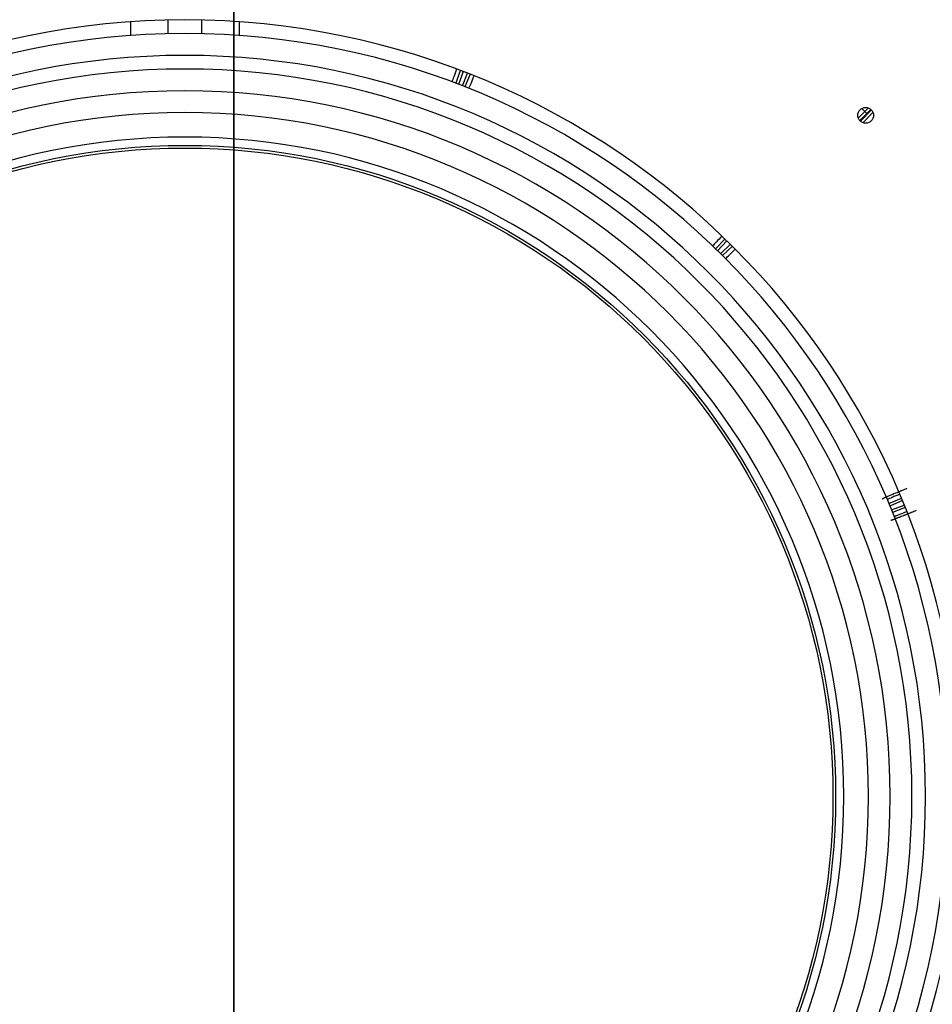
# Model space of a CAD drawing. Header units: millimetres. Extents: x -382 to 385, y -44 to 2191.
# Tile 323 of 339: x -39 to 128, y 1899 to 2080. Entities that reach past the tile are written whole.
import ezdxf

# ---------------------------------------------------------------- set-up
doc = ezdxf.new("R2010")
doc.units = ezdxf.units.MM
for name, color, linetype, true_color in [('FRONT$5', 7, 'CONTINUOUS', 0xffffff), ('ORTHO$8', 7, 'CONTINUOUS', 0xffffff), ('ORTHO$9', 7, 'CONTINUOUS', 0xffffff)]:
    doc.layers.add(name, color=color, linetype=linetype, true_color=true_color)

msp = doc.modelspace()

# ---------------------------------------------------------------- linework, layer by layer
at = {"layer": 'FRONT$5', "color": 7, "linetype": 'Continuous'}
for p, q in [((0, 1703.8, 1330.52), (0, 2149.2, 1330.52)), ((0, 2148.5, 1330.02), (0, 1704.5, 1330.02)), ((0, 1704.5, 228.02), (0, 2148.5, 228.02)), ((0, 2148, 226.5), (0, 1704, 226.5)), ((0, 1704, 15.5), (0, 2148, 15.5)), ((0, 2147.5, 1369.52), (0, 1705.5, 1369.52)), ((0, 2079, 4), (0, 2079, 4)), ((0, 1691), (0, 2079)), ((0, 2079, 4), (0, 2079, 3)), ((0, 2079), (0, 2079, 4)), ((0, 2078.2, 1330.52), (0, 2078.2, 1330.02)), ((0, 2077.4, 1466.97), (0, 2077.4, 1449.97)), ((0, 1937.4, 1445.97), (0, 2073.4, 1445.97)), ((0, 1937.4, 1470.97), (0, 2073.4, 1470.97)), ((0, 2070.2, 1330.02), (0, 2070.2, 1330.52)), ((0, 2066.9, 1480.97), (0, 2066.9, 1474.97)), ((0, 2066.9, 1441.97), (0, 2066.9, 1376.97)), ((0, 1937.4, 1480.97), (0, 2066.9, 1480.97)), ((0, 1937.4, 1376.97), (0, 2066.9, 1376.97)), ((0, 2062.4, 1376.97), (0, 2062.4, 1369.52)), ((0, 2062.4, 1330.52), (0, 2062.4, 1330.02)), ((0, 1807.9, 1480.97), (0, 1937.4, 1480.97)), ((0, 1801.4, 1445.97), (0, 1937.4, 1445.97)), ((0, 1801.4, 1470.97), (0, 1937.4, 1470.97)), ((0, 1807.9, 1376.97), (0, 1937.4, 1376.97))]:
    msp.add_line(p, q, dxfattribs=at)
at = {"layer": 'FRONT$5', "color": 252, "linetype": 'Continuous'}
for p, q in [((0, 1705.5, 1327.52), (0, 2147.5, 1327.52)), ((0, 2147.5, 230.52), (0, 1705.5, 230.52)), ((0, 2147.5, 1333.02), (0, 1705.5, 1333.02)), ((0, 1705.5, 1348.52), (0, 2147.5, 1348.52)), ((0, 2146.5, 18), (0, 1705.5, 18)), ((0, 1705.5, 224), (0, 2146.5, 224)), ((0, 2079, 4), (0, 1691, 4)), ((0, 1937.4, 1449.97), (0, 2077.4, 1449.97)), ((0, 1937.4, 1466.97), (0, 2077.4, 1466.97)), ((0, 1937.4, 1441.97), (0, 2066.9, 1441.97)), ((0, 1937.4, 1474.97), (0, 2066.9, 1474.97)), ((0, 1797.4, 1449.97), (0, 1937.4, 1449.97)), ((0, 1807.9, 1441.97), (0, 1937.4, 1441.97)), ((0, 1807.9, 1474.97), (0, 1937.4, 1474.97)), ((0, 1797.4, 1466.97), (0, 1937.4, 1466.97))]:
    msp.add_line(p, q, dxfattribs=at)
at = {"layer": 'FRONT$5', "color": 7, "linetype": 'Continuous', "extrusion": (-1, 0, 0)}
for centre, radius, start, end in [((-2080, 3), 1, 270, 0), ((-2073.4, 1466.97), 4, 90, 180), ((-2073.4, 1449.97), 4, 180, 270)]:
    msp.add_arc(centre, radius, start, end, dxfattribs=at)
at = {"layer": 'FRONT$5', "color": 7, "linetype": 'Continuous', "extrusion": (1, 0, 0)}
for centre, start, end in [((2070.9, 1441.97), 90, 180), ((2070.9, 1474.97), 180, 270)]:
    msp.add_arc(centre, 4, start, end, dxfattribs=at)
at = {"layer": 'ORTHO$8', "color": 7, "linetype": 'Continuous'}
for p, q in [((-19, 2079.55), (-19, 2077.04)), ((-12.12, 2079.87), (-12.12, 2077.37)), ((-5.88, 2077.37), (-5.88, 2079.87)), ((1, 2077.04), (1, 2079.55)), ((40.76, 2068.26), (41.62, 2070.61)), ((41.96, 2067.8), (42.91, 2070.11)), ((88.46, 2037.91), (90.18, 2039.72)), ((90.54, 2039.37), (88.82, 2037.55)), ((89.38, 2037), (91.17, 2038.76)), ((120.26, 1991.17), (122.56, 1992.16)), ((120.75, 1989.97), (123.08, 1990.88))]:
    msp.add_line(p, q, dxfattribs=at)
at = {"layer": 'ORTHO$8', "color": 252, "linetype": 'Continuous'}
for p, q in [((42.09, 2070.43), (41.23, 2068.08)), ((43.38, 2069.93), (42.43, 2067.61)), ((115.29, 2063.66), (115.87, 2063.09)), ((115.87, 2063.09), (116.52, 2063.75)), ((115.04, 2061.31), (117.07, 2063.38)), ((117.35, 2062.94), (115.48, 2061.05)), ((116.23, 2062.74), (115.87, 2063.09)), ((116.96, 2063.49), (116.23, 2062.74)), ((91.53, 2038.4), (89.74, 2036.65)), ((122.75, 1991.69), (120.46, 1990.7)), ((123.27, 1990.41), (120.94, 1989.51))]:
    msp.add_line(p, q, dxfattribs=at)
at = {"layer": 'ORTHO$8', "color": 7, "linetype": 'Continuous', "extrusion": (0, 0, -1)}
for radius in [142.5, 140, 129.5, 125.5, 121]:
    msp.add_circle((9, 1937.4), radius, dxfattribs=at)
at = {"layer": 'ORTHO$8', "color": 252, "linetype": 'Continuous', "extrusion": (0, 0, -1)}
for radius in [136, 133.5]:
    msp.add_circle((9, 1937.4), radius, dxfattribs=at)
at = {"layer": 'ORTHO$8', "color": 7, "linetype": 'Continuous'}
for centre, radius in [((116, 2062.4), 1.45), ((-9, 1937.4), 119)]:
    msp.add_circle(centre, radius, dxfattribs=at)
at = {"layer": 'ORTHO$8', "color": 252, "linetype": 'Continuous'}
msp.add_circle((-9, 1937.4), 119.49, dxfattribs=at)
for centre, major_axis, ratio, start_param, end_param in [((41.56, 2072.37), (-1.63, -4.19), 0.017452, 5.08286, 5.874466), ((44.62, 2071.2), (1.63, 4.19), 0.017452, 3.542199, 4.338483), ((116.16, 2062.81), (3.85, 3.92), 0.017455, 4.369145, 4.712389), ((90.82, 2041.37), (-3.15, -3.21), 0.017452, 5.082873, 5.874444), ((93.17, 2039.08), (3.15, 3.21), 0.017452, 3.542199, 4.338461), ((123.8, 1993.41), (-4.17, -1.7), 0.017452, 5.082873, 5.874444), ((125.05, 1990.38), (4.17, 1.7), 0.017452, 3.542199, 4.338461)]:
    msp.add_ellipse(centre, major_axis=major_axis, ratio=ratio, start_param=start_param, end_param=end_param, dxfattribs=at)
at = {"layer": 'ORTHO$8', "color": 7, "linetype": 'Continuous'}
msp.add_ellipse((115.8, 2063.16), major_axis=(3.5, 3.57), ratio=0.019201, start_param=4.358825, end_param=4.712389, dxfattribs=at)
for points, knots in [([(119.03, 1992.01), (119.04, 1992.02), (119.09, 1992.04), (119.16, 1992.07), (119.21, 1992.1), (119.21, 1992.1), (119.22, 1992.1), (119.23, 1992.11), (119.24, 1992.11), (119.28, 1992.13), (119.31, 1992.15), (119.39, 1992.18), (119.51, 1992.24), (119.65, 1992.3), (119.76, 1992.35), (119.82, 1992.37), (119.89, 1992.4), (119.92, 1992.42), (119.94, 1992.43), (119.96, 1992.43), (120.05, 1992.47), (120.23, 1992.55), (120.53, 1992.68), (120.75, 1992.77), (120.91, 1992.84), (120.98, 1992.87), (121.06, 1992.9), (121.09, 1992.91), (121.1, 1992.92), (121.15, 1992.94), (121.29, 1993), (121.57, 1993.12), (121.95, 1993.28), (122.21, 1993.39), (122.38, 1993.46), (122.43, 1993.48), (122.48, 1993.5), (122.52, 1993.51), (122.53, 1993.52), (122.62, 1993.55), (122.69, 1993.58), (122.9, 1993.67), (123.17, 1993.78), (123.45, 1993.9), (123.59, 1993.96)], [0, 0, 0, 0, 0.0625, 0.125, 0.125, 0.132812, 0.132812, 0.140625, 0.140625, 0.15625, 0.1875, 0.1875, 0.25, 0.3125, 0.3125, 0.34375, 0.359375, 0.367187, 0.367187, 0.375, 0.375, 0.4375, 0.5, 0.5625, 0.5625, 0.59375, 0.601562, 0.601562, 0.609375, 0.609375, 0.625, 0.6875, 0.75, 0.8125, 0.8125, 0.828125, 0.835937, 0.835937, 0.84375, 0.84375, 0.875, 0.875, 0.9375, 1, 1, 1, 1]), ([(125.27, 1989.85), (125.13, 1989.79), (124.85, 1989.68), (124.57, 1989.56), (124.41, 1989.5), (124.4, 1989.5), (124.36, 1989.48), (124.35, 1989.47), (124.29, 1989.45), (124.19, 1989.41), (124.09, 1989.37), (123.89, 1989.29), (123.62, 1989.18), (123.37, 1989.08), (123.18, 1989.01), (123.08, 1988.97), (122.98, 1988.93), (122.93, 1988.91), (122.9, 1988.9), (122.89, 1988.89), (122.75, 1988.84), (122.63, 1988.79), (122.41, 1988.7), (122.19, 1988.62), (121.99, 1988.54), (121.84, 1988.48), (121.78, 1988.46), (121.73, 1988.44), (121.7, 1988.43), (121.69, 1988.42), (121.66, 1988.41), (121.55, 1988.37), (121.36, 1988.3), (121.15, 1988.22), (121.03, 1988.17), (120.96, 1988.15), (120.94, 1988.14), (120.92, 1988.14), (120.91, 1988.13), (120.9, 1988.13), (120.87, 1988.12), (120.85, 1988.11), (120.79, 1988.09), (120.71, 1988.06), (120.67, 1988.05), (120.65, 1988.04)], [0, 0, 0, 0, 0.0625, 0.125, 0.125, 0.132813, 0.132813, 0.140625, 0.140625, 0.15625, 0.1875, 0.1875, 0.25, 0.3125, 0.3125, 0.34375, 0.359375, 0.367188, 0.367188, 0.375, 0.375, 0.4375, 0.4375, 0.5, 0.5625, 0.5625, 0.59375, 0.601562, 0.601562, 0.609375, 0.609375, 0.625, 0.6875, 0.75, 0.8125, 0.8125, 0.828125, 0.835938, 0.835938, 0.84375, 0.84375, 0.875, 0.875, 0.9375, 1, 1, 1, 1])]:
    msp.add_open_spline(points, degree=3, knots=knots, dxfattribs=at)
at = {"layer": 'ORTHO$9', "color": 7, "linetype": 'Continuous'}
for p, q in [((0, 1703.8, 1330.52), (0, 2149.2, 1330.52)), ((0, 2148.5, 228.02), (0, 1704.5, 228.02)), ((0, 1704, 226.5), (0, 2148, 226.5)), ((0, 2148, 15.5), (0, 1704, 15.5)), ((0, 1705.5, 1369.52), (0, 2147.5, 1369.52)), ((0, 2108.5, 1087.22), (0, 1908.5, 1087.22)), ((0, 1924.5, 1330.02), (0, 2092.5, 1330.02)), ((0, 2079), (0, 1691)), ((0, 2079, 4), (0, 2079)), ((0, 2079, 4), (0, 2079, 4)), ((0, 2079, 4), (0, 2079, 3)), ((0, 2078.2, 1330.02), (0, 2078.2, 1330.52)), ((0, 2077.4, 1449.97), (0, 2077.4, 1466.97)), ((0, 1801.4, 1445.97), (0, 2073.4, 1445.97)), ((0, 1801.4, 1470.97), (0, 2073.4, 1470.97)), ((0, 2070.2, 1330.52), (0, 2070.2, 1330.02)), ((0, 2066.9, 1474.97), (0, 2066.9, 1480.97)), ((0, 2066.9, 1376.97), (0, 2066.9, 1441.97)), ((0, 1807.9, 1480.97), (0, 2066.9, 1480.97)), ((0, 1807.9, 1376.97), (0, 2066.9, 1376.97)), ((0, 2062.4, 1330.02), (0, 2062.4, 1330.52)), ((0, 2062.4, 1369.52), (0, 2062.4, 1376.97)), ((0, 1923.49, 1330.02), (0, 1924.5, 1330.02)), ((0, 1924.5, 1330.02), (0, 1924.5, 1327.52)), ((0, 1924.5, 1327.02), (0, 1924.5, 1327.52)), ((0, 1904.5, 1326.02), (0, 1923.5, 1326.02)), ((0, 1704.5, 1330.02), (0, 1923.5, 1330.02)), ((0, 1923.5, 1326.02), (0, 1923.5, 1327.52)), ((0, 1923.5, 1330.02), (0, 1923.5, 1327.52)), ((0, 1914.23, 1097.34), (0, 1915.49, 1096.52)), ((0, 1915.49, 1096.52), (0, 1915.22, 1096.1)), ((0, 1915.49, 1283.32), (0, 1915.22, 1282.9)), ((0, 1914.23, 1284.14), (0, 1915.49, 1283.32)), ((0, 1915.22, 1096.1), (0, 1914.94, 1095.68)), ((0, 1915.22, 1282.9), (0, 1914.94, 1282.48)), ((0, 1915.04, 1098.67), (0, 1914.22, 1097.41)), ((0, 1914.2, 1099.21), (0, 1915.04, 1098.67)), ((0, 1914.2, 1286.01), (0, 1915.04, 1285.47)), ((0, 1915.04, 1285.47), (0, 1914.22, 1284.21)), ((0, 1914.94, 1095.68), (0, 1913.69, 1096.5)), ((0, 1914.94, 1282.48), (0, 1913.69, 1283.3)), ((0, 1914.22, 1097.41), (0, 1914.23, 1097.34)), ((0, 1914.22, 1284.21), (0, 1914.23, 1284.14)), ((0, 1913.38, 1097.96), (0, 1914.2, 1099.21)), ((0, 1913.38, 1284.76), (0, 1914.2, 1286.01)), ((0, 1913.69, 1096.5), (0, 1913.62, 1096.49)), ((0, 1913.69, 1283.3), (0, 1913.62, 1283.29)), ((0, 1913.62, 1096.49), (0, 1912.8, 1095.23)), ((0, 1913.62, 1283.29), (0, 1912.8, 1282.03)), ((0, 1913.31, 1097.94), (0, 1913.38, 1097.96)), ((0, 1913.31, 1284.74), (0, 1913.38, 1284.76)), ((0, 1912.06, 1098.76), (0, 1913.31, 1097.94)), ((0, 1912.06, 1285.56), (0, 1913.31, 1284.74)), ((0, 1912.8, 1095.23), (0, 1911.96, 1095.78)), ((0, 1912.8, 1282.03), (0, 1911.96, 1282.58)), ((0, 1912.78, 1097.04), (0, 1912.77, 1097.11)), ((0, 1911.96, 1095.78), (0, 1912.78, 1097.04)), ((0, 1911.96, 1282.58), (0, 1912.78, 1283.84)), ((0, 1912.78, 1283.84), (0, 1912.77, 1283.91)), ((0, 1912.77, 1097.11), (0, 1911.51, 1097.93)), ((0, 1912.77, 1283.91), (0, 1911.51, 1284.73)), ((0, 1911.78, 1098.35), (0, 1912.06, 1098.76)), ((0, 1911.78, 1285.15), (0, 1912.06, 1285.56)), ((0, 1911.51, 1097.93), (0, 1911.78, 1098.35)), ((0, 1911.51, 1284.73), (0, 1911.78, 1285.15)), ((0, 1903.5, 1092.22), (0, 1903.5, 1325.02))]:
    msp.add_line(p, q, dxfattribs=at)
at = {"layer": 'ORTHO$9', "color": 252, "linetype": 'Continuous'}
for p, q in [((0, 1705.5, 1333.02), (0, 2147.5, 1333.02)), ((0, 2147.5, 1348.52), (0, 1705.5, 1348.52)), ((0, 1705.5, 230.52), (0, 2147.5, 230.52)), ((0, 1705.5, 18), (0, 2146.5, 18)), ((0, 2146.5, 224), (0, 1705.5, 224)), ((0, 2092.5, 1327.52), (0, 1924.5, 1327.52)), ((0, 1691, 4), (0, 2079, 4)), ((0, 1797.4, 1449.97), (0, 2077.4, 1449.97)), ((0, 1797.4, 1466.97), (0, 2077.4, 1466.97)), ((0, 1807.9, 1441.97), (0, 2066.9, 1441.97)), ((0, 1807.9, 1474.97), (0, 2066.9, 1474.97)), ((0, 1923.5, 1327.52), (0, 1705.5, 1327.52)), ((0, 1916.85, 1095.04), (0, 1915.22, 1096.1)), ((0, 1916.85, 1281.84), (0, 1915.22, 1282.9)), ((0, 1910.15, 1099.41), (0, 1911.78, 1098.35)), ((0, 1910.15, 1286.21), (0, 1911.78, 1285.15))]:
    msp.add_line(p, q, dxfattribs=at)
at = {"layer": 'ORTHO$9', "color": 7, "linetype": 'Continuous', "extrusion": (1, 0, 0)}
for centre, radius, start, end in [((2008.5, 1182.22), 85, 180, 0), ((2080, 3), 1, 180, 270), ((2073.4, 1466.97), 4, 0, 90), ((2073.4, 1449.97), 4, 270, 0), ((1913.5, 1097.22), 5.6, 326.8424, 146.8424), ((1913.5, 1284.02), 5.6, 326.8424, 146.8424), ((1913.5, 1097.22), 4, 326.8424, 146.8424), ((1913.5, 1284.02), 4, 326.8424, 146.8424), ((1908.5, 1092.22), 5, 180, 270), ((1904.5, 1325.02), 1, 90, 180)]:
    msp.add_arc(centre, radius, start, end, dxfattribs=at)
at = {"layer": 'ORTHO$9', "color": 7, "linetype": 'Continuous', "extrusion": (-1, 0, 0)}
for centre, radius, start, end in [((-2070.9, 1441.97), 4, 0, 90), ((-2070.9, 1474.97), 4, 270, 0), ((-1923.5, 1327.02), 1, 180, 270), ((-1913.5, 1097.22), 5.6, 213.1576, 33.1576), ((-1913.5, 1284.02), 5.6, 213.1576, 33.1576), ((-1913.5, 1097.22), 4, 213.1576, 33.1576), ((-1913.5, 1284.02), 4, 213.1576, 33.1576)]:
    msp.add_arc(centre, radius, start, end, dxfattribs=at)

doc.saveas('drawing.dxf')
